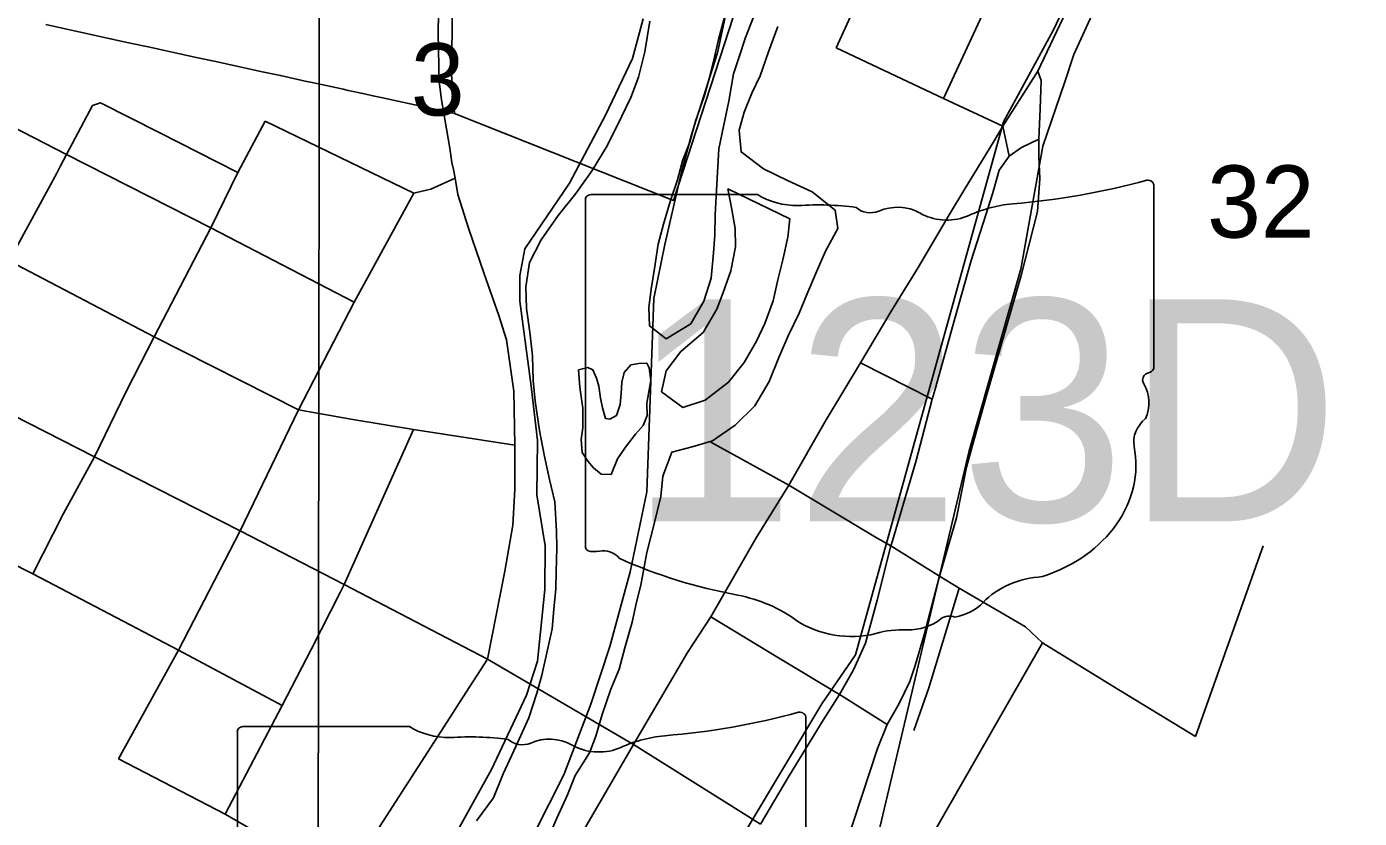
# Model space of a CAD drawing. Extents: x -7.3 to 34, y 0 to 22.
# Drawn here: x 5.624 to 6.397, y 18.126 to 18.585 of the extents above; entities that cross this region are included whole.
import ezdxf

# ---------------------------------------------------------------- set-up
doc = ezdxf.new("R2010")
doc.units = 0
for name, color, linetype in [('GM_X_City_Street', 7, 'Continuous'), ('GM_X_Corporation', 7, 'Continuous'), ('GM_X_County_Road', 7, 'Continuous'), ('GM_X_Major_River', 7, 'Continuous'), ('GM_X_Rail_Line', 7, 'Continuous'), ('GM_X_Section_Text', 7, 'Continuous'), ('GM_X_State_Location', 7, 'Continuous'), ('GM_X_State_Route', 7, 'Continuous'), ('GM_X_State_Shield', 7, 'Continuous'), ('GM_X_Township_Road', 7, 'Continuous')]:
    doc.layers.add(name, color=color, linetype=linetype)

msp = doc.modelspace()

# ---------------------------------------------------------------- linework, layer by layer
at = {"layer": 'GM_X_City_Street'}
for p, q in [((5.76255, 18.5301), (5.84879, 18.48838)), ((6.10771, 18.38994), (6.14936, 18.36895)), ((6.02099, 18.344), (6.05713, 18.32411)), ((6.30213, 18.17329), (6.3413, 18.28387)), ((6.0982, 18.19607), (6.12335, 18.18034))]:
    msp.add_line(p, q, dxfattribs=at)
for points in [[(6.09365, 18.5727), (6.11036, 18.60923), (6.12765, 18.64683), (6.13659, 18.66623), (6.14462, 18.69716), (6.14846, 18.71418), (6.15577, 18.73397), (6.16397, 18.75377), (6.17646, 18.78676), (6.18466, 18.8119), (6.20748, 18.87128)], [(6.15584, 18.54328), (6.18586, 18.60802), (6.21194, 18.66623)], [(6.09365, 18.5727), (6.15584, 18.54328), (6.19037, 18.52722), (6.19406, 18.50987)], [(5.58051, 18.54554), (5.59024, 18.54023), (5.6474, 18.51091), (5.73104, 18.46835), (5.81424, 18.42527)], [(5.64394, 18.50415), (5.6474, 18.51091), (5.66258, 18.53918)], [(5.66258, 18.53918), (5.66722, 18.54086), (5.70118, 18.52357), (5.74673, 18.50037)], [(5.62794, 18.26766), (5.64571, 18.30273), (5.66371, 18.3355), (5.68199, 18.37341), (5.69827, 18.40516), (5.73104, 18.46835), (5.74673, 18.50037), (5.76255, 18.5301)], [(6.09478, 18.09695), (6.11774, 18.16645), (6.12335, 18.18034), (6.13018, 18.19241), (6.13639, 18.20532), (6.13956, 18.21458), (6.14467, 18.23237), (6.15368, 18.2663), (6.16343, 18.30019), (6.16919, 18.32945), (6.17252, 18.34158), (6.18085, 18.37114), (6.18889, 18.39904), (6.20087, 18.44073), (6.21042, 18.47779), (6.21179, 18.49689), (6.21118, 18.50948), (6.21121, 18.51971)], [(5.50698, 18.50378), (5.52982, 18.49172), (5.61429, 18.44912), (5.69827, 18.40516), (5.78195, 18.36277), (5.81338, 18.35717), (5.84856, 18.35142), (5.9074, 18.34219)], [(5.57507, 18.37283), (5.57829, 18.37905), (5.61429, 18.44912), (5.64177, 18.49993), (5.64394, 18.50415)], [(5.85375, 18.48954), (5.85871, 18.49069), (5.87272, 18.497)], [(5.6776, 18.16036), (5.7124, 18.22335), (5.74817, 18.29258), (5.78195, 18.36277), (5.81424, 18.42527), (5.84879, 18.48838), (5.85375, 18.48954)], [(5.5023, 18.41938), (5.53024, 18.40399), (5.57829, 18.37905), (5.66371, 18.3355), (5.74817, 18.29258), (5.80841, 18.26142), (5.89158, 18.21811)], [(5.80604, 18.25678), (5.80841, 18.26142), (5.84856, 18.35142)], [(6.05713, 18.32411), (6.06617, 18.31914), (6.11753, 18.28827), (6.11929, 18.28731)], [(5.55875, 18.30293), (5.57127, 18.29633), (5.62794, 18.26766), (5.7124, 18.22335), (5.7724, 18.19127)], [(6.11929, 18.28731), (6.12547, 18.28393), (6.15368, 18.2663), (6.16497, 18.25938), (6.20353, 18.23688), (6.21328, 18.22762), (6.25402, 18.20259), (6.30213, 18.17329)], [(6.13864, 18.1769), (6.14736, 18.20154), (6.16497, 18.25938)], [(5.73935, 18.12831), (5.7724, 18.19127), (5.78948, 18.22426), (5.80604, 18.25678)], [(6.02099, 18.24273), (6.0612, 18.21836), (6.09569, 18.19765), (6.0982, 18.19607)], [(6.13406, 18.08929), (6.13609, 18.09272), (6.21328, 18.22762)], [(5.6776, 18.16036), (5.73935, 18.12831), (5.77156, 18.10985), (5.80855, 18.08954)]]:
    msp.add_lwpolyline(points, dxfattribs=at)
at = {"layer": 'GM_X_Corporation'}
for points in [[(6.71004, 18.99873), (6.6194, 17.97528), (5.86655, 18.01806), (5.86944, 18.02974), (5.89531, 18.07316), (5.91815, 18.11625), (5.93589, 18.15112), (5.95149, 18.19209), (5.96238, 18.22558), (5.97424, 18.2689), (5.98388, 18.31529), (5.98802, 18.42732), (5.99433, 18.45863), (6.00388, 18.49972), (6.01003, 18.52308), (6.02498, 18.56974), (6.03042, 18.59577)], [(5.63545, 18.5861), (5.64502, 18.58402), (5.6546, 18.58193), (5.66418, 18.57985), (5.67375, 18.57777), (5.68524, 18.57527), (5.69482, 18.57319), (5.7044, 18.57111), (5.71397, 18.56903), (5.72355, 18.56694), (5.73313, 18.56486), (5.7427, 18.56278), (5.75228, 18.5607), (5.76186, 18.55862), (5.77143, 18.55653), (5.77909, 18.55487), (5.78764, 18.55301), (5.78882, 18.55276), (5.79634, 18.55112), (5.80787, 18.54862), (5.81072, 18.548), (5.82031, 18.54591), (5.82509, 18.54488), (5.82989, 18.54383), (5.83947, 18.54175), (5.85918, 18.53747), (5.86655, 18.53587), (5.87244, 18.53465), (5.99939, 18.48424), (6.1334, 18.89581)], [(4.77473, 18.68274), (5.79417, 18.67513), (5.7934, 18.09073), (5.79302, 18.07181), (5.77506, 18.0074), (5.73946, 17.96949), (5.67616, 17.91091), (5.64186, 17.88092), (5.61187, 17.85918), (5.58272, 17.84083), (5.5487, 17.82522), (5.50746, 17.80863), (5.46897, 17.7969), (5.43319, 17.78816), (5.3971, 17.78244), (5.37466, 17.77797), (5.3538, 17.77612), (5.31176, 17.77658), (5.27247, 17.78116), (5.24116, 17.78747), (5.2216, 17.7943), (5.21005, 17.80363), (5.18434, 17.82497)], [(5.98182, 18.58955), (5.97567, 18.56657), (5.95986, 18.53355), (5.939, 18.49421), (5.91324, 18.45609), (5.91027, 18.44062), (5.91036, 18.42585), (5.91694, 18.37648), (5.92047, 18.34497), (5.92022, 18.31354), (5.92492, 18.28391), (5.92479, 18.25853), (5.92055, 18.21695), (5.91409, 18.19739), (5.89391, 18.15424), (5.86955, 18.11041), (5.84378, 18.07192), (5.82871, 18.05707), (5.81881, 18.05462), (5.80676, 18.05827), (5.79302, 18.07181), (5.7934, 18.09073), (5.79417, 18.67513)], [(5.87148, 18.61056), (5.87074, 18.55729), (5.87244, 18.53465), (5.85918, 18.53747), (5.83947, 18.54175), (5.82989, 18.54383), (5.82509, 18.54488), (5.82031, 18.54591), (5.81072, 18.548), (5.80787, 18.54862), (5.79634, 18.55112), (5.78882, 18.55276), (5.78764, 18.55301), (5.77909, 18.55487), (5.77143, 18.55653), (5.76186, 18.55862), (5.75228, 18.5607), (5.7427, 18.56278), (5.73313, 18.56486), (5.72355, 18.56694), (5.71397, 18.56903), (5.7044, 18.57111), (5.69482, 18.57319), (5.68524, 18.57527), (5.67375, 18.57777), (5.66418, 18.57985), (5.6546, 18.58193), (5.64502, 18.58402), (5.63545, 18.5861)]]:
    msp.add_lwpolyline(points, dxfattribs=at)
at = {"layer": 'GM_X_County_Road'}
msp.add_line((5.97615, 18.16865), (5.89158, 18.21811), dxfattribs=at)
at = {"layer": 'GM_X_Major_River'}
for points in [[(6.02884, 18.58966), (6.02549, 18.57758), (6.02251, 18.56474), (6.01998, 18.55493), (6.01744, 18.54511), (6.01212, 18.53005), (6.00878, 18.51798), (6.00472, 18.50782), (6.00176, 18.49612), (5.99765, 18.48406), (5.99351, 18.47049), (5.99055, 18.45879), (5.98829, 18.44479), (5.98646, 18.43268), (5.98504, 18.42207), (5.98553, 18.41142), (5.99519, 18.40396), (6.00945, 18.41272), (6.017, 18.42583), (6.02113, 18.43902), (6.02265, 18.4538), (6.0233, 18.46404), (6.02361, 18.47581), (6.02436, 18.49023), (6.02509, 18.50389), (6.02574, 18.51413), (6.02835, 18.52698), (6.03139, 18.54172), (6.03408, 18.55761), (6.03736, 18.56741), (6.04107, 18.57871), (6.04595, 18.59112)], [(5.98557, 18.58809), (5.98283, 18.5703), (5.97904, 18.55558), (5.97456, 18.54391), (5.96935, 18.53303), (5.96094, 18.51576), (5.95222, 18.50155), (5.94277, 18.48811), (5.93258, 18.47545), (5.92274, 18.46126), (5.91595, 18.44813), (5.91369, 18.43413), (5.91412, 18.42158), (5.91604, 18.40785), (5.91758, 18.39414), (5.91796, 18.37969), (5.91917, 18.36788), (5.92176, 18.35072), (5.92442, 18.33659), (5.92747, 18.32246), (5.93054, 18.30947), (5.93161, 18.29234), (5.93175, 18.28284), (5.93138, 18.26879), (5.93112, 18.25892), (5.93006, 18.24717), (5.92901, 18.2358), (5.92642, 18.2237), (5.923, 18.20897), (5.92007, 18.19841), (5.91552, 18.18408), (5.90789, 18.16756), (5.90065, 18.15178), (5.89498, 18.13787), (5.88515, 18.12444)], [(5.92741, 18.11615), (5.93183, 18.12592), (5.93787, 18.13945), (5.94234, 18.15073), (5.95064, 18.16382), (5.95431, 18.1736), (5.95805, 18.18605), (5.96298, 18.20074), (5.96783, 18.2124), (5.97119, 18.22485), (5.97537, 18.23957), (5.97795, 18.25128), (5.98048, 18.26109), (5.984, 18.28), (5.98823, 18.29661), (5.99205, 18.31247), (5.99312, 18.32423), (5.99841, 18.33815), (6.01025, 18.34127), (6.02209, 18.34477), (6.03522, 18.35394), (6.04651, 18.36505), (6.05484, 18.37928), (6.06051, 18.3932), (6.06577, 18.4056), (6.07218, 18.41874), (6.07663, 18.42964), (6.08228, 18.4428), (6.08752, 18.45482), (6.09469, 18.46794), (6.09308, 18.47862), (6.0797, 18.48922), (6.06546, 18.49565), (6.0516, 18.50246), (6.03859, 18.51229), (6.0374, 18.52485), (6.04033, 18.53542), (6.04478, 18.54632), (6.0496, 18.55646), (6.05451, 18.57039), (6.05982, 18.58508)], [(6.03082, 18.49083), (6.03317, 18.47899), (6.03516, 18.46792), (6.03526, 18.45728), (6.03262, 18.44329), (6.02812, 18.43087), (6.02446, 18.42108), (6.01652, 18.4076), (6.00372, 18.39653), (5.99509, 18.38535), (5.9925, 18.37325), (6.00478, 18.36421), (6.01778, 18.36844), (6.03132, 18.37873), (6.04034, 18.39029), (6.04749, 18.40264), (6.0523, 18.41278), (6.0572, 18.42595), (6.05979, 18.43805), (6.06275, 18.44975), (6.06574, 18.46297)], [(6.06574, 18.46297), (6.06678, 18.47358), (6.03082, 18.49083)], [(5.98175, 18.35377), (5.98417, 18.35941), (5.98398, 18.36663), (5.98622, 18.37987), (5.98527, 18.38711), (5.98383, 18.38981), (5.97927, 18.38954), (5.9747, 18.3889), (5.97079, 18.38444), (5.96951, 18.37877), (5.96896, 18.37233), (5.96841, 18.36588), (5.96635, 18.35948), (5.9625, 18.35729), (5.95986, 18.35774), (5.95812, 18.36386), (5.95713, 18.36959), (5.95618, 18.37645), (5.95478, 18.38104), (5.95263, 18.38604), (5.94963, 18.38725), (5.94429, 18.38587)], [(5.94429, 18.38587), (5.94517, 18.37597), (5.94674, 18.36377), (5.94683, 18.35237), (5.94589, 18.34555), (5.94645, 18.33794), (5.94973, 18.33292), (5.95304, 18.32904), (5.9575, 18.3255), (5.96319, 18.32536), (5.96684, 18.33439), (5.97156, 18.34111), (5.97744, 18.34856), (5.98175, 18.35377)]]:
    msp.add_lwpolyline(points, dxfattribs=at)
at = {"layer": 'GM_X_Rail_Line'}
for points in [[(5.86797, 17.82074), (5.95555, 17.97549), (6.08542, 18.19238), (6.10492, 18.22068), (6.19066, 18.52974), (6.2198, 18.58306), (6.37494, 18.91122), (6.50682, 19.2158), (6.63202, 19.40065), (6.69473, 19.49419), (6.79703, 19.64123), (6.94893, 19.86408), (6.97314, 19.90133), (7.00068, 19.98662)], [(5.95678, 17.76785), (5.97689, 17.80214), (6.0411, 17.89739), (6.06744, 17.94272), (6.09267, 17.99976), (6.11189, 18.09037), (6.17088, 18.33908), (6.20073, 18.44438), (6.2135, 18.51561), (6.2263, 18.55296), (6.23157, 18.56872), (6.25767, 18.62602)]]:
    msp.add_lwpolyline(points, dxfattribs=at)
at = {"layer": 'GM_X_State_Route'}
msp.add_line((6.04983, 18.12247), (5.97615, 18.16865), dxfattribs=at)
for points in [[(6.21067, 18.55911), (6.2251, 18.58971), (6.25334, 18.64737), (6.27934, 18.70259), (6.30573, 18.75644), (6.33159, 18.8069), (6.36891, 18.88755)], [(6.21067, 18.55911), (6.19037, 18.52722), (6.18531, 18.51883)], [(6.21121, 18.51971), (6.21197, 18.53737), (6.21247, 18.55377), (6.21067, 18.55911)], [(6.18531, 18.51883), (6.1757, 18.50288), (6.16827, 18.49098), (6.15917, 18.47575), (6.14129, 18.4452), (6.12545, 18.4195), (6.10771, 18.38994), (6.08725, 18.35598), (6.06617, 18.31914), (6.04722, 18.28852), (6.02099, 18.24273), (6.00759, 18.22202), (5.97615, 18.16865)], [(6.19406, 18.50987), (6.20112, 18.51492), (6.21121, 18.51971)], [(6.18548, 18.49198), (6.18813, 18.50167), (6.19406, 18.50987)], [(6.151, 18.3748), (6.16244, 18.41571), (6.17191, 18.44937), (6.1804, 18.47589), (6.18442, 18.4881), (6.18548, 18.49198)], [(6.12633, 18.28684), (6.14015, 18.33339), (6.14936, 18.36895), (6.151, 18.3748)], [(6.04983, 18.12247), (6.06608, 18.14989), (6.08611, 18.18288), (6.09569, 18.19765), (6.1038, 18.21193), (6.11068, 18.22738), (6.1175, 18.25248), (6.12547, 18.28393), (6.12633, 18.28684)], [(5.97615, 18.16865), (5.9491, 18.12209), (5.93167, 18.09114), (5.88659, 18.0156)]]:
    msp.add_lwpolyline(points, dxfattribs=at)
at = {"layer": 'GM_X_State_Shield'}
for p, q in [((6.27789, 18.38786), (6.27789, 18.49254)), ((5.9483, 18.48414), (5.9483, 18.28402)), ((6.04807, 18.48758), (5.95155, 18.48758)), ((6.27786, 18.38788), (6.27789, 18.38786)), ((6.0761, 18.0794), (6.0761, 18.18408)), ((5.74651, 18.17568), (5.74651, 17.97556)), ((5.84628, 18.17912), (5.74976, 18.17912))]:
    msp.add_line(p, q, dxfattribs=at)
for centre, major_axis, start_param, end_param in [((6.16048, 18.76042), (0.34952, 0), 4.814394, 5.042369), ((6.27423, 18.49298), (0.00367, 0), 6.141152, 7.989035), ((5.95208, 18.48457), (0.00382, 0), 1.712693, 3.28349), ((6.07106, 18.51082), (0.03703, 0), 4.042523, 4.731795), ((6.08333, 18.37523), (0.13295, 0), 1.404758, 1.657858), ((6.11352, 18.4856), (0.01068, 0), 3.836095, 5.185415), ((6.1292, 18.46247), (0.02221, 0), 0.950623, 2.079405), ((6.15787, 18.4942), (0.02672, 0), 4.081561, 5.145723), ((6.20507, 18.42646), (0.07032, 0), 1.699011, 2.107814), ((6.27704, 18.38017), (0.00568, 0), 1.883978, 3.671073), ((6.27397, 18.38745), (0.00393, 0), 5.05454, 6.418171), ((6.24092, 18.36694), (0.03409, 0), 5.934695, 6.695948), ((6.29103, 18.34405), (0.0248, 0), 2.387724, 3.262537), ((6.18006, 18.33073), (0.08742, 0), 5.101752, 6.440018), ((5.95211, 18.28358), (0.00385, 0), 3.00124, 4.508301), ((5.9527, 18.30406), (0.0294, 0), 4.665946, 4.897461), ((5.95871, 18.27248), (0.0106, 0), 0.519207, 1.627899), ((6.09254, 18.45227), (0.2524, 0), 4.195997, 4.488961), ((6.21693, 18.22784), (0.04788, 0), 1.647645, 2.488434), ((6.01729, 18.19412), (0.07897, 0), 0.823519, 1.323587), ((6.15947, 18.23711), (0.00752, 0), 1.147584, 2.315152), ((6.15626, 18.26463), (0.02824, 0), 4.937069, 5.64225), ((6.1027, 18.27148), (0.05011, 0), 4.026481, 4.996735), ((6.13532, 18.2565), (0.0267, 0), 4.691044, 5.507374), ((6.13165, 18.20229), (0.04118, 0), 1.495662, 1.94098), ((5.95869, 18.45195), (0.34952, 0), 4.814394, 5.042369), ((6.07244, 18.18452), (0.00367, 0), 6.141152, 7.989035), ((5.75029, 18.17611), (0.00382, 0), 1.712693, 3.28349), ((5.86926, 18.20235), (0.03703, 0), 4.042523, 4.731795), ((5.88154, 18.06677), (0.13295, 0), 1.404758, 1.657858), ((5.91173, 18.17714), (0.01068, 0), 3.836095, 5.185415), ((5.92741, 18.15401), (0.02221, 0), 0.950623, 2.079405), ((5.95608, 18.18574), (0.02672, 0), 4.081561, 5.145723), ((6.00327, 18.118), (0.07032, 0), 1.699011, 2.107814)]:
    msp.add_ellipse(centre, major_axis=major_axis, ratio=0.8, start_param=start_param, end_param=end_param, dxfattribs=at)
at = {"layer": 'GM_X_Township_Road'}
msp.add_line((5.8753, 18.19297), (5.89158, 18.21811), dxfattribs=at)
for points in [[(5.86368, 18.55164), (5.86356, 18.55265), (5.86286, 18.58127), (5.86328, 18.60374), (5.86636, 18.6261), (5.87293, 18.66016), (5.89201, 18.71525), (5.90709, 18.74952), (5.92187, 18.7764), (5.93479, 18.79466), (5.93601, 18.79624)], [(5.87173, 18.50215), (5.87094, 18.50627), (5.86967, 18.51446), (5.86483, 18.5425), (5.86368, 18.55164)], [(5.89158, 18.21811), (5.90164, 18.26927), (5.90625, 18.2958), (5.9074, 18.31658), (5.9074, 18.34219), (5.90671, 18.37357), (5.90256, 18.40334), (5.89817, 18.41742), (5.88963, 18.44165), (5.88052, 18.46819), (5.8744, 18.48769), (5.87272, 18.497), (5.87173, 18.50215)], [(5.78634, 18.05779), (5.80855, 18.08954), (5.86988, 18.18459), (5.8753, 18.19297)]]:
    msp.add_lwpolyline(points, dxfattribs=at)

# ---------------------------------------------------------------- texts
at = {"layer": 'GM_X_Section_Text'}
for s, height, p in [('3', 0.04186, (5.84712, 18.53345)), ('32', 0.041856, (6.30878, 18.46261))]:
    msp.add_text(s, height=height, rotation=0.00001, dxfattribs=at).set_placement(p)
at = {"layer": 'GM_X_State_Location'}
for s, p in [('s', (6.10939, 18.37078)), ('r', (6.10938, 18.37078))]:
    msp.add_text(s, height=0.000189, dxfattribs=at).set_placement(p)
msp.add_text('123D', height=0.000189, rotation=0.00001, dxfattribs=at).set_placement((6.0292, 18.36245))
at = {"layer": 'GM_X_State_Shield'}
msp.add_text('123D', height=0.128788, dxfattribs=at).set_placement((5.97402, 18.29813))

doc.saveas('drawing.dxf')
